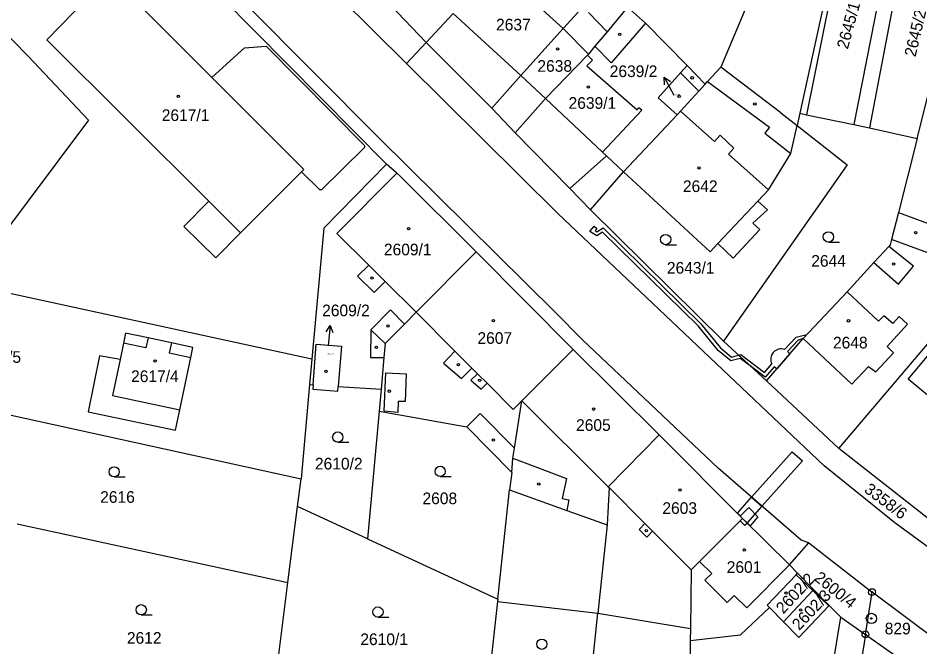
# Model space of a CAD drawing. Extents: x -755819 to -753140, y -1169796 to -1166000.
# Drawn here: x -754724.8 to -754593.2, y -1168411.4 to -1168319.7 of the extents above; entities that cross this region are included whole.
import ezdxf

# ---------------------------------------------------------------- set-up
doc = ezdxf.new("R2010")
doc.units = 0
for name, color, linetype in [('Vrstva 1', 7, 'Continuous'), ('Vrstva 16', 7, 'Continuous'), ('Vrstva 17', 7, 'Continuous'), ('Vrstva 18', 7, 'Continuous'), ('Vrstva 19', 7, 'Continuous'), ('Vrstva 24', 7, 'Continuous'), ('Vrstva 25', 7, 'Continuous'), ('Vrstva 27', 7, 'Continuous'), ('Vrstva 4', 7, 'Continuous'), ('Vrstva 6', 7, 'Continuous')]:
    doc.layers.add(name, color=color, linetype=linetype)

msp = doc.modelspace()

# ---------------------------------------------------------------- linework, layer by layer
at = {"layer": 'Vrstva 1'}
for p, q in [((-754601.55, -1168277.68), (-754622.31, -1168326.87)), ((-754671.07, -1168341), (-754710.89, -1168300.74)), ((-754604.31, -1168303.93), (-754610.74, -1168333.58)), ((-754593.67, -1168337.24), (-754586.06, -1168306.98)), ((-754684.3, -1168310.29), (-754668.15, -1168326.3)), ((-754677.35, -1168310.51), (-754665.29, -1168323.26)), ((-754731.26, -1168317.19), (-754723.32, -1168325.25)), ((-754672.13, -1168337.23), (-754691.43, -1168317.8)), ((-754635.89, -1168318.09), (-754638.88, -1168321.68)), ((-754633.28, -1168320.45), (-754635.89, -1168318.09)), ((-754661.34, -1168319.05), (-754665.29, -1168323.26)), ((-754643.09, -1168318.82), (-754645.27, -1168321.22)), ((-754627.2, -1168326.59), (-754633.28, -1168320.45)), ((-754645.27, -1168321.22), (-754651.47, -1168328.07)), ((-754638.88, -1168321.68), (-754640.65, -1168323.81)), ((-754665.29, -1168323.26), (-754668.15, -1168326.3)), ((-754655.68, -1168332.82), (-754665.29, -1168323.26)), ((-754640.65, -1168323.81), (-754641.61, -1168324.96)), ((-754723.32, -1168325.25), (-754714.53, -1168334.57)), ((-754641.75, -1168325.12), (-754647.88, -1168331.41)), ((-754641.61, -1168324.96), (-754641.75, -1168325.12)), ((-754668.15, -1168326.3), (-754646.11, -1168348.15)), ((-754628.16, -1168327.67), (-754627.2, -1168326.59)), ((-754624.56, -1168329.33), (-754627.2, -1168326.59)), ((-754624.23, -1168328.97), (-754622.31, -1168326.87)), ((-754613.52, -1168333.54), (-754622.31, -1168326.87)), ((-754651.47, -1168328.07), (-754655.68, -1168332.82)), ((-754631.41, -1168331.31), (-754628.16, -1168327.67)), ((-754625.5, -1168330.36), (-754624.56, -1168329.33)), ((-754624.56, -1168329.33), (-754624.23, -1168328.97)), ((-754652.3, -1168336.43), (-754647.88, -1168331.41)), ((-754628.68, -1168333.82), (-754631.41, -1168331.31)), ((-754628.15, -1168333.25), (-754625.5, -1168330.36)), ((-754655.68, -1168332.82), (-754652.3, -1168336.43)), ((-754636.49, -1168342.13), (-754628.68, -1168333.82)), ((-754628.68, -1168333.82), (-754628.15, -1168333.25)), ((-754613.52, -1168333.54), (-754611.13, -1168335.36)), ((-754610.74, -1168333.58), (-754611.13, -1168335.36)), ((-754610.74, -1168333.58), (-754609.78, -1168333.79)), ((-754609.78, -1168333.79), (-754602.9, -1168335.24)), ((-754714.53, -1168334.57), (-754732.4, -1168358.46)), ((-754612.08, -1168339.45), (-754611.13, -1168335.36)), ((-754611.13, -1168335.36), (-754603.85, -1168341.12)), ((-754602.9, -1168335.24), (-754600.61, -1168335.69)), ((-754652.3, -1168336.43), (-754644.33, -1168344.55)), ((-754600.61, -1168335.69), (-754593.67, -1168337.24)), ((-754646.47, -1168362.59), (-754672.13, -1168337.23)), ((-754593.67, -1168337.24), (-754596.39, -1168348.05)), ((-754615.34, -1168344.76), (-754612.08, -1168339.45)), ((-754671.07, -1168341), (-754680.21, -1168350.35)), ((-754669.53, -1168342.31), (-754671.07, -1168341)), ((-754603.85, -1168341.12), (-754621.9, -1168366.83)), ((-754669.07, -1168342.76), (-754669.53, -1168342.31)), ((-754657.98, -1168353.8), (-754669.07, -1168342.76)), ((-754641.29, -1168347.65), (-754636.49, -1168342.13)), ((-754636.49, -1168342.13), (-754623.86, -1168353.81)), ((-754644.33, -1168344.55), (-754641.29, -1168347.65)), ((-754616.89, -1168346.41), (-754615.34, -1168344.76)), ((-754622.71, -1168352.59), (-754616.89, -1168346.41)), ((-754646.11, -1168348.15), (-754607.22, -1168384.99)), ((-754621.9, -1168366.83), (-754641.29, -1168347.65)), ((-754596.39, -1168348.05), (-754597.37, -1168351.97)), ((-754596.39, -1168348.05), (-754589.79, -1168350.49)), ((-754680.21, -1168350.35), (-754681.94, -1168369.44)), ((-754597.37, -1168351.97), (-754597.58, -1168352.78)), ((-754623.86, -1168353.81), (-754622.71, -1168352.59)), ((-754597.77, -1168353), (-754599.96, -1168355.34)), ((-754597.58, -1168352.78), (-754597.77, -1168353)), ((-754657.98, -1168353.8), (-754666.73, -1168362.59)), ((-754643.84, -1168368.01), (-754657.98, -1168353.8)), ((-754599.96, -1168355.34), (-754603.88, -1168359.61)), ((-754605.07, -1168382.45), (-754583.23, -1168356.74)), ((-754681.94, -1168369.44), (-754732.4, -1168358.46)), ((-754610.29, -1168366.43), (-754603.88, -1168359.61)), ((-754666.73, -1168362.59), (-754668.44, -1168364.32)), ((-754642.47, -1168366.62), (-754646.47, -1168362.59)), ((-754668.44, -1168364.32), (-754671.26, -1168367.15)), ((-754709.12, -1168365.67), (-754709.43, -1168367.12)), ((-754705.85, -1168366.33), (-754709.12, -1168365.67)), ((-754702.43, -1168367.05), (-754705.85, -1168366.33)), ((-754622.68, -1168385.36), (-754642.47, -1168366.62)), ((-754621.9, -1168366.83), (-754615.63, -1168372.59)), ((-754615.63, -1168372.59), (-754610.29, -1168366.43)), ((-754709.43, -1168367.12), (-754709.93, -1168369.49)), ((-754699.3, -1168367.74), (-754702.43, -1168367.05)), ((-754699.6, -1168369.18), (-754699.3, -1168367.74)), ((-754681.77, -1168373.18), (-754681.31, -1168367.25)), ((-754681.31, -1168367.25), (-754677.63, -1168367.56)), ((-754677.63, -1168367.56), (-754678.1, -1168373.41)), ((-754671.26, -1168367.15), (-754671.45, -1168369.22)), ((-754643.84, -1168368.01), (-754651.31, -1168375.52)), ((-754631.27, -1168380.5), (-754643.84, -1168368.01)), ((-754594.98, -1168372.37), (-754590.84, -1168367.46)), ((-754712.92, -1168368.94), (-754714.57, -1168377.1)), ((-754709.93, -1168369.49), (-754712.92, -1168368.94)), ((-754701.22, -1168376.81), (-754699.6, -1168369.18)), ((-754681.94, -1168369.44), (-754682.28, -1168373.15)), ((-754671.45, -1168369.22), (-754671.85, -1168373.8)), ((-754682.28, -1168373.15), (-754683.53, -1168386.88)), ((-754682.28, -1168373.15), (-754681.77, -1168373.18)), ((-754681.77, -1168373.18), (-754681.82, -1168373.83)), ((-754678.16, -1168374.13), (-754678.1, -1168373.41)), ((-754678.1, -1168373.41), (-754671.85, -1168373.8)), ((-754615.63, -1168372.59), (-754605.07, -1168382.45)), ((-754591.61, -1168375.13), (-754594.98, -1168372.37)), ((-754681.82, -1168373.83), (-754678.16, -1168374.13)), ((-754671.85, -1168373.8), (-754672.14, -1168377.01)), ((-754734.66, -1168375.69), (-754683.53, -1168386.88)), ((-754652.39, -1168382.44), (-754651.31, -1168375.52)), ((-754714.57, -1168377.1), (-754701.86, -1168379.8)), ((-754701.86, -1168379.8), (-754701.22, -1168376.81)), ((-754672.14, -1168377.01), (-754673.81, -1168395.66)), ((-754672.14, -1168377.01), (-754659.36, -1168379.33)), ((-754659.36, -1168379.33), (-754652.78, -1168385.98)), ((-754631.27, -1168380.5), (-754638.7, -1168388.07)), ((-754619.13, -1168392.66), (-754631.27, -1168380.5)), ((-754652.61, -1168383.87), (-754652.39, -1168382.44)), ((-754569.24, -1168410.61), (-754605.07, -1168382.45)), ((-754652.78, -1168385.98), (-754652.61, -1168383.87)), ((-754610.56, -1168395.83), (-754622.68, -1168385.36)), ((-754596.9, -1168393.33), (-754607.22, -1168384.99)), ((-754652.78, -1168385.98), (-754653.1, -1168388.5)), ((-754684.04, -1168390.92), (-754683.53, -1168386.88)), ((-754654.82, -1168404.45), (-754653.1, -1168388.5)), ((-754653.1, -1168388.5), (-754644.75, -1168391.5)), ((-754638.6, -1168388.17), (-754638.87, -1168393.61)), ((-754638.7, -1168388.07), (-754638.6, -1168388.17)), ((-754685.44, -1168402.01), (-754684.04, -1168390.92)), ((-754673.81, -1168395.66), (-754684.04, -1168390.92)), ((-754644.75, -1168391.5), (-754638.87, -1168393.61)), ((-754619.13, -1168392.66), (-754625.41, -1168398.93)), ((-754612.25, -1168399.44), (-754619.13, -1168392.66)), ((-754724.95, -1168393.47), (-754685.44, -1168402.01)), ((-754638.87, -1168393.61), (-754640.21, -1168406.47)), ((-754568.69, -1168413.91), (-754596.9, -1168393.33)), ((-754673.81, -1168395.66), (-754654.82, -1168404.45)), ((-754609.47, -1168396.21), (-754610.56, -1168395.83)), ((-754612.25, -1168399.44), (-754609.47, -1168396.21)), ((-754609.47, -1168396.21), (-754600.23, -1168403.42)), ((-754625.41, -1168398.93), (-754626.63, -1168400.15)), ((-754612.25, -1168399.44), (-754611.1, -1168400.65)), ((-754626.63, -1168400.15), (-754626.73, -1168408.7)), ((-754615.54, -1168405.32), (-754611.31, -1168400.87)), ((-754611.31, -1168400.87), (-754611.1, -1168400.65)), ((-754611.1, -1168400.65), (-754608.75, -1168403.04)), ((-754687.7, -1168419.85), (-754685.44, -1168402.01)), ((-754608.88, -1168403.18), (-754613.16, -1168407.73)), ((-754608.75, -1168403.04), (-754608.88, -1168403.18)), ((-754608.75, -1168403.04), (-754606.47, -1168405.36)), ((-754601.19, -1168409.58), (-754600.23, -1168403.42)), ((-754580.15, -1168418.44), (-754600.23, -1168403.42)), ((-754654.88, -1168404.77), (-754656.69, -1168421.27)), ((-754654.82, -1168404.45), (-754654.88, -1168404.77)), ((-754619.41, -1168409.65), (-754615.2, -1168405.67)), ((-754615.2, -1168405.67), (-754615.54, -1168405.32)), ((-754615.2, -1168405.67), (-754613.16, -1168407.73)), ((-754610.9, -1168410.02), (-754606.53, -1168405.42)), ((-754606.53, -1168405.42), (-754606.47, -1168405.36)), ((-754606.47, -1168405.36), (-754604.79, -1168407.06)), ((-754641.95, -1168423.26), (-754640.21, -1168406.47)), ((-754640.21, -1168406.47), (-754626.73, -1168408.7)), ((-754613.16, -1168407.73), (-754610.9, -1168410.02)), ((-754608.13, -1168427.31), (-754604.79, -1168407.06)), ((-754604.79, -1168407.06), (-754601.19, -1168409.58)), ((-754626.73, -1168408.7), (-754626.76, -1168410.45)), ((-754626.76, -1168410.45), (-754619.41, -1168409.65)), ((-754601.19, -1168409.58), (-754608.11, -1168454.05)), ((-754601.19, -1168409.58), (-754560.12, -1168438.32)), ((-754626.76, -1168410.45), (-754627, -1168425.05))]:
    msp.add_line(p, q, dxfattribs=at)
at = {"layer": 'Vrstva 16'}
for p, q in [((-754630.57, -1168328.3), (-754629.12, -1168330.92)), ((-754679.29, -1168364.52), (-754679.56, -1168367.51))]:
    msp.add_line(p, q, dxfattribs=at)
for points in [[(-754630.53, -1168329.41), (-754630.57, -1168328.3), (-754629.65, -1168328.93)], [(-754679.88, -1168365.47), (-754679.29, -1168364.52), (-754678.88, -1168365.56)]]:
    msp.add_lwpolyline(points, dxfattribs=at)
at = {"layer": 'Vrstva 24'}
for centre, radius in [((-754600.23, -1168403.42), 0.5), ((-754600.23, -1168403.42), 0.1), ((-754600.32, -1168407.25), 0.75), ((-754600.32, -1168407.25), 0.1), ((-754601.19, -1168409.58), 0.5), ((-754601.19, -1168409.58), 0.1)]:
    msp.add_circle(centre, radius, dxfattribs=at)
at = {"layer": 'Vrstva 25'}
for p, q in [((-754606.6, -1168352.37), (-754605, -1168352.37)), ((-754630.34, -1168352.75), (-754628.74, -1168352.75)), ((-754678.17, -1168381.55), (-754676.57, -1168381.55)), ((-754710.79, -1168386.62), (-754709.19, -1168386.62)), ((-754663.23, -1168386.55), (-754661.63, -1168386.55)), ((-754706.84, -1168406.74), (-754705.24, -1168406.74)), ((-754672.3, -1168407.06), (-754670.7, -1168407.06))]:
    msp.add_line(p, q, dxfattribs=at)
for centre, radius in [((-754637.03, -1168322.06), 0.175), ((-754646.1, -1168324.19), 0.175), ((-754626.47, -1168328.41), 0.175), ((-754641.6, -1168329.73), 0.175), ((-754701.43, -1168331.12), 0.175), ((-754628.37, -1168331.09), 0.175), ((-754617.33, -1168332.22), 0.175), ((-754625.46, -1168341.56), 0.175), ((-754667.84, -1168350.41), 0.175), ((-754606.6, -1168351.62), 0.75), ((-754593.87, -1168350.99), 0.175), ((-754630.34, -1168352), 0.75), ((-754597.08, -1168355.58), 0.175), ((-754673.17, -1168357.62), 0.175), ((-754655.46, -1168363.82), 0.175), ((-754603.66, -1168363.85), 0.175), ((-754670.83, -1168364.62), 0.175), ((-754672.53, -1168367.73), 0.175), ((-754704.81, -1168369.72), 0.175), ((-754660.58, -1168370.23), 0.175), ((-754679.9, -1168371.23), 0.175), ((-754657.49, -1168372.53), 0.175), ((-754670.66, -1168374.11), 0.175), ((-754640.84, -1168376.73), 0.175), ((-754678.17, -1168380.8), 0.75), ((-754655.46, -1168381.24), 0.175), ((-754710.79, -1168385.87), 0.75), ((-754663.23, -1168385.8), 0.75), ((-754648.84, -1168387.64), 0.175), ((-754628.25, -1168388.54), 0.175), ((-754633.16, -1168394.45), 0.175), ((-754618.86, -1168397.25), 0.175), ((-754612.8, -1168403.56), 0.175), ((-754706.84, -1168405.99), 0.75), ((-754672.3, -1168406.31), 0.75), ((-754610.65, -1168406.01), 0.175), ((-754648.4, -1168411.01), 0.75)]:
    msp.add_circle(centre, radius, dxfattribs=at)
at = {"layer": 'Vrstva 27'}
for p, q in [((-754641.38, -1168350.82), (-754640.75, -1168350.06)), ((-754640.37, -1168351.47), (-754641.38, -1168350.82)), ((-754640.75, -1168350.06), (-754640.37, -1168350.38)), ((-754640.37, -1168350.38), (-754640.64, -1168350.7)), ((-754640.64, -1168350.7), (-754640.37, -1168350.87)), ((-754640.37, -1168350.87), (-754639.47, -1168350.3)), ((-754639.53, -1168350.94), (-754640.37, -1168351.47)), ((-754625.59, -1168364.6), (-754639.53, -1168350.94)), ((-754639.47, -1168350.3), (-754625.23, -1168364.26)), ((-754625.23, -1168364.26), (-754622.32, -1168367.8)), ((-754622.68, -1168368.16), (-754625.59, -1168364.6)), ((-754612.98, -1168368.05), (-754611.29, -1168366.24)), ((-754611.03, -1168366.68), (-754612.54, -1168368.31)), ((-754611.29, -1168366.24), (-754609.73, -1168365.83)), ((-754610.29, -1168366.43), (-754611.03, -1168366.68)), ((-754609.73, -1168365.83), (-754610.29, -1168366.43)), ((-754620.84, -1168369.67), (-754622.68, -1168368.16)), ((-754622.32, -1168367.8), (-754620.72, -1168369.13)), ((-754619.49, -1168369.32), (-754620.84, -1168369.67)), ((-754620.72, -1168369.13), (-754619.69, -1168368.86)), ((-754619.69, -1168368.86), (-754619.39, -1168368.78)), ((-754617.82, -1168370.58), (-754619.69, -1168368.86)), ((-754619.69, -1168368.86), (-754617.82, -1168370.58)), ((-754617.82, -1168370.58), (-754619.49, -1168369.32)), ((-754619.39, -1168368.78), (-754615.91, -1168371.39)), ((-754612.23, -1168368.67), (-754614.1, -1168370.83)), ((-754612.54, -1168368.31), (-754612.23, -1168368.67)), ((-754615.83, -1168372.07), (-754617.82, -1168370.58)), ((-754615.91, -1168371.39), (-754614.84, -1168370.14)), ((-754614.53, -1168370.55), (-754615.83, -1168372.07)), ((-754614.1, -1168370.83), (-754614.53, -1168370.55)), ((-754617.8, -1168389.58), (-754611.88, -1168382.94)), ((-754611.88, -1168382.94), (-754610.39, -1168384.27)), ((-754610.39, -1168384.27), (-754616.29, -1168390.88)), ((-754619.88, -1168391.91), (-754617.8, -1168389.58)), ((-754617.8, -1168389.58), (-754616.29, -1168390.88)), ((-754616.29, -1168390.88), (-754617.8, -1168389.58)), ((-754619.13, -1168392.66), (-754619.88, -1168391.91)), ((-754619.45, -1168392.34), (-754618.19, -1168391.08)), ((-754616.29, -1168390.88), (-754618.46, -1168393.32)), ((-754618.19, -1168391.08), (-754616.88, -1168392.45)), ((-754619.48, -1168393.01), (-754619.13, -1168392.66)), ((-754618.77, -1168393.72), (-754619.48, -1168393.01)), ((-754619.13, -1168392.66), (-754619.45, -1168392.34)), ((-754618.46, -1168393.32), (-754619.13, -1168392.66)), ((-754619.13, -1168392.66), (-754618.46, -1168393.32)), ((-754618.42, -1168393.36), (-754619.13, -1168392.66)), ((-754616.88, -1168392.45), (-754618.03, -1168393.75)), ((-754618.42, -1168393.36), (-754618.77, -1168393.72)), ((-754618.46, -1168393.32), (-754618.42, -1168393.36)), ((-754618.03, -1168393.75), (-754618.42, -1168393.36))]:
    msp.add_line(p, q, dxfattribs=at)
msp.add_arc((-754613.51, -1168369.45), 1.5, 69.1575, 207.5074, dxfattribs=at)
at = {"layer": 'Vrstva 4'}
for p, q in [((-754603.82, -1168304.03), (-754609.78, -1168333.79)), ((-754655.04, -1168312.35), (-754645.27, -1168321.22)), ((-754711.46, -1168313.44), (-754720.59, -1168322.87)), ((-754696.56, -1168328.35), (-754711.46, -1168313.44)), ((-754599.2, -1168316.59), (-754602.9, -1168335.24)), ((-754661.34, -1168319.05), (-754651.47, -1168328.07)), ((-754641.58, -1168318.89), (-754638.88, -1168321.68)), ((-754633.28, -1168320.45), (-754638.3, -1168326.22)), ((-754645.27, -1168321.22), (-754641.61, -1168324.96)), ((-754720.59, -1168322.87), (-754696.98, -1168346.4)), ((-754696.56, -1168328.35), (-754691.78, -1168324.02)), ((-754691.78, -1168324.02), (-754688.59, -1168323.81)), ((-754688.59, -1168323.81), (-754674.26, -1168338.29)), ((-754638.3, -1168326.22), (-754640.65, -1168323.81)), ((-754641.02, -1168325.83), (-754641.84, -1168326.68)), ((-754641.75, -1168325.12), (-754641.02, -1168325.83)), ((-754641.84, -1168326.68), (-754634.5, -1168333.08)), ((-754683.14, -1168341.79), (-754696.56, -1168328.35)), ((-754651.47, -1168328.07), (-754647.88, -1168331.41)), ((-754628.16, -1168327.67), (-754625.5, -1168330.36)), ((-754624.23, -1168328.97), (-754615.19, -1168335.6)), ((-754647.88, -1168331.41), (-754639.56, -1168339.24)), ((-754639.56, -1168339.24), (-754633.81, -1168333.14)), ((-754634.5, -1168333.08), (-754634.25, -1168332.79)), ((-754633.81, -1168333.14), (-754634.25, -1168332.79)), ((-754628.15, -1168333.25), (-754623.22, -1168337.68)), ((-754615.19, -1168335.6), (-754615.89, -1168336.47)), ((-754615.89, -1168336.47), (-754612.08, -1168339.45)), ((-754623.22, -1168337.68), (-754622.4, -1168336.76)), ((-754622.4, -1168336.76), (-754620.38, -1168338.67)), ((-754674.25, -1168338.56), (-754680.54, -1168344.77)), ((-754674.26, -1168338.29), (-754674.25, -1168338.56)), ((-754639.56, -1168339.24), (-754638.99, -1168339.77)), ((-754620.38, -1168338.67), (-754621.16, -1168339.53)), ((-754644.33, -1168344.55), (-754638.99, -1168339.77)), ((-754638.99, -1168339.77), (-754636.49, -1168342.13)), ((-754621.16, -1168339.53), (-754615.34, -1168344.76)), ((-754683.45, -1168342.1), (-754683.14, -1168341.79)), ((-754692.34, -1168351.02), (-754683.45, -1168342.1)), ((-754680.8, -1168344.77), (-754683.45, -1168342.1)), ((-754669.53, -1168342.31), (-754678.32, -1168351.11)), ((-754680.54, -1168344.77), (-754680.8, -1168344.77)), ((-754696.98, -1168346.4), (-754700.64, -1168350.11)), ((-754696.98, -1168346.4), (-754692.34, -1168351.02)), ((-754615.48, -1168347.66), (-754616.89, -1168346.41)), ((-754617.63, -1168349.6), (-754615.48, -1168347.66)), ((-754616.62, -1168350.55), (-754617.63, -1168349.6)), ((-754700.64, -1168350.11), (-754695.94, -1168354.68)), ((-754695.94, -1168354.68), (-754692.34, -1168351.02)), ((-754678.32, -1168351.11), (-754673.66, -1168355.73)), ((-754620.5, -1168354.7), (-754616.62, -1168350.55)), ((-754591.17, -1168354.27), (-754597.37, -1168351.97)), ((-754622.71, -1168352.59), (-754620.5, -1168354.7)), ((-754594.17, -1168355.89), (-754597.77, -1168353)), ((-754673.66, -1168355.73), (-754675.28, -1168357.36)), ((-754671.25, -1168358.11), (-754673.66, -1168355.73)), ((-754599.96, -1168355.34), (-754596.39, -1168358.48)), ((-754596.39, -1168358.48), (-754594.17, -1168355.89)), ((-754675.28, -1168357.36), (-754672.87, -1168359.74)), ((-754672.87, -1168359.74), (-754671.25, -1168358.11)), ((-754671.25, -1168358.11), (-754666.73, -1168362.59)), ((-754599.28, -1168363.92), (-754603.88, -1168359.61)), ((-754670.5, -1168362.26), (-754673.35, -1168365.15)), ((-754668.44, -1168364.32), (-754670.5, -1168362.26)), ((-754666.73, -1168362.59), (-754661.07, -1168368.27)), ((-754598.51, -1168363.1), (-754599.28, -1168363.92)), ((-754597.22, -1168364.26), (-754598.51, -1168363.1)), ((-754598.04, -1168367.6), (-754595.06, -1168364.32)), ((-754596.29, -1168363.23), (-754597.22, -1168364.26)), ((-754595.06, -1168364.32), (-754596.29, -1168363.23)), ((-754673.35, -1168365.15), (-754673.4, -1168369.22)), ((-754673.35, -1168365.15), (-754671.26, -1168367.15)), ((-754705.85, -1168366.33), (-754706.15, -1168367.81)), ((-754610.29, -1168366.43), (-754603.16, -1168373.1)), ((-754706.15, -1168367.81), (-754709.43, -1168367.12)), ((-754702.43, -1168367.05), (-754702.74, -1168368.52)), ((-754661.07, -1168368.27), (-754662.73, -1168370.01)), ((-754658.6, -1168370.74), (-754661.07, -1168368.27)), ((-754597.08, -1168368.53), (-754598.04, -1168367.6)), ((-754709.93, -1168369.49), (-754711.04, -1168374.75)), ((-754702.74, -1168368.52), (-754699.6, -1168369.18)), ((-754673.4, -1168369.22), (-754671.45, -1168369.22)), ((-754599.68, -1168371.28), (-754597.08, -1168368.53)), ((-754662.73, -1168370.01), (-754660.1, -1168372.24)), ((-754660.1, -1168372.24), (-754658.6, -1168370.74)), ((-754658.6, -1168370.74), (-754657.78, -1168371.56)), ((-754603.16, -1168373.1), (-754600.77, -1168370.5)), ((-754600.77, -1168370.5), (-754599.68, -1168371.28)), ((-754671.38, -1168377.04), (-754671.18, -1168371.44)), ((-754671.18, -1168371.44), (-754668.18, -1168371.58)), ((-754668.18, -1168371.58), (-754668.36, -1168375.63)), ((-754657.78, -1168371.56), (-754658.75, -1168372.52)), ((-754656.39, -1168372.96), (-754657.78, -1168371.56)), ((-754658.75, -1168372.52), (-754657.27, -1168373.84)), ((-754657.27, -1168373.84), (-754656.39, -1168372.96)), ((-754652.57, -1168376.79), (-754656.39, -1168372.96)), ((-754711.04, -1168374.75), (-754701.22, -1168376.81)), ((-754669.36, -1168375.6), (-754669.4, -1168377.23)), ((-754668.36, -1168375.63), (-754669.36, -1168375.6)), ((-754651.31, -1168375.52), (-754652.57, -1168376.79)), ((-754651.31, -1168375.52), (-754638.7, -1168388.07)), ((-754669.4, -1168377.23), (-754671.38, -1168377.04)), ((-754659.36, -1168379.33), (-754657.38, -1168377.38)), ((-754657.38, -1168377.38), (-754652.39, -1168382.44)), ((-754652.61, -1168383.87), (-754644.82, -1168386.84)), ((-754644.82, -1168386.84), (-754645.44, -1168389.78)), ((-754638.6, -1168388.17), (-754633.36, -1168393.42)), ((-754645.44, -1168389.78), (-754644.44, -1168389.94)), ((-754644.44, -1168389.94), (-754644.75, -1168391.5)), ((-754633.36, -1168393.42), (-754634.2, -1168394.26)), ((-754634.2, -1168394.26), (-754633.08, -1168395.38)), ((-754632.24, -1168394.54), (-754633.36, -1168393.42)), ((-754633.08, -1168395.38), (-754632.24, -1168394.54)), ((-754632.24, -1168394.54), (-754626.63, -1168400.15)), ((-754625.41, -1168398.93), (-754623.61, -1168400.7)), ((-754618.51, -1168405.72), (-754612.25, -1168399.44)), ((-754623.61, -1168400.7), (-754624.6, -1168401.69)), ((-754611.31, -1168400.87), (-754608.88, -1168403.18)), ((-754624.6, -1168401.69), (-754621.36, -1168404.94)), ((-754608.88, -1168403.18), (-754606.53, -1168405.42)), ((-754654.88, -1168404.77), (-754640.21, -1168406.47)), ((-754621.36, -1168404.94), (-754620.32, -1168403.91)), ((-754620.32, -1168403.91), (-754618.51, -1168405.72))]:
    msp.add_line(p, q, dxfattribs=at)
at = {"layer": 'Vrstva 6'}
msp.add_line((-754597.05, -1168317.02), (-754600.61, -1168335.69), dxfattribs=at)

# ---------------------------------------------------------------- texts
at = {"layer": 'Vrstva 16'}
for s, p in [('2639/2', (-754638.5, -1168328.3)), ('2609/2', (-754680.45, -1168363.18))]:
    msp.add_text(s, height=1.7, dxfattribs=at).set_placement(p)
at = {"layer": 'Vrstva 17'}
msp.add_text('829', height=1.7, dxfattribs=at).set_placement((-754598.38, -1168409.58))
at = {"layer": 'Vrstva 18'}
for s, rotation, p in [('2645/2', 76.7763, (-754593.89, -1168325.45)), ('3358/6', 323.0909, (-754601.5, -1168388.73)), ('2600/4', 321.3147, (-754608.81, -1168401.57))]:
    msp.add_text(s, height=1.7, rotation=rotation, dxfattribs=at).set_placement(p)
for s, p in [('2644', (-754609.1, -1168355.96)), ('2643/1', (-754630.16, -1168356.97)), ('2610/2', (-754681.5, -1168385.53)), ('2616', (-754712.83, -1168390.39)), ('2608', (-754665.81, -1168390.59)), ('2612', (-754708.93, -1168410.94)), ('2610/1', (-754674.88, -1168411.14))]:
    msp.add_text(s, height=1.7, dxfattribs=at).set_placement(p)
at = {"layer": 'Vrstva 19'}
for s, rotation, p in [('2645/1', 74.7137, (-754603.77, -1168324.33)), ('2602/2', 46.9825, (-754613.18, -1168406.69)), ('2602/3', 46.6388, (-754610.85, -1168409.09))]:
    msp.add_text(s, height=1.7, rotation=rotation, dxfattribs=at).set_placement(p)
for s, height, p in [('2637', 1.7, (-754655.08, -1168321.5)), ('2638', 1.7, (-754649.05, -1168327.53)), ('2639/1', 1.7, (-754644.5, -1168332.93)), ('2639/2', 0.2, (-754629.06, -1168330.97)), ('2617/1', 1.7, (-754703.85, -1168334.71)), ('2642', 1.7, (-754627.82, -1168345.07)), ('2609/1', 1.7, (-754671.44, -1168354.3)), ('2607', 1.7, (-754657.79, -1168367.21)), ('2648', 1.7, (-754605.93, -1168367.88)), ('2617/5', 1.7, (-754731.32, -1168369.98)), ('2609/2', 0.2, (-754679.64, -1168368.73)), ('2617/4', 1.7, (-754708.32, -1168372.78)), ('2605', 1.7, (-754643.41, -1168379.9)), ('2603', 1.7, (-754630.82, -1168392.01)), ('2601', 1.7, (-754621.43, -1168400.61))]:
    msp.add_text(s, height=height, dxfattribs=at).set_placement(p)

doc.saveas('drawing.dxf')
